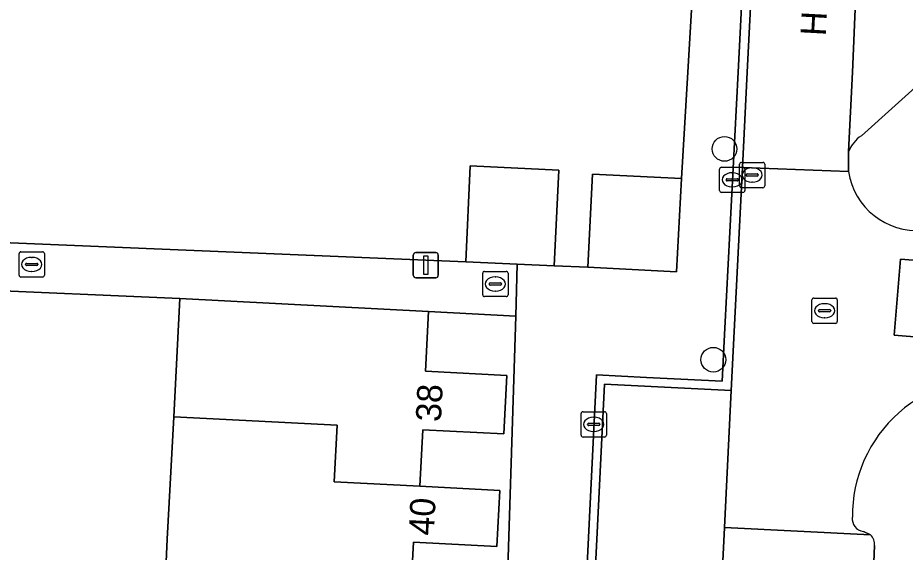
# Model space of a CAD drawing. Extents: x 162989 to 165008, y 383432 to 384338.
# Drawn here: x 164423.42 to 164458.56, y 383731.01 to 383752.16 of the extents above; entities that cross this region are included whole.
import ezdxf

# ---------------------------------------------------------------- set-up
doc = ezdxf.new("R2010")
doc.units = 0
for name, color, linetype in [('IMGEO_Boom', 7, 'Continuous'), ('IMGEO_Erf', 7, 'Continuous'), ('IMGEO_Kolk', 7, 'Continuous'), ('IMGEO_Lichtmast', 7, 'Continuous'), ('IMGEO_Muur', 7, 'Continuous'), ('IMGEO_Openbare_ruimte_label', 7, 'Continuous'), ('IMGEO_Pand', 7, 'Continuous'), ('IMGEO_Pand_nummerreeks', 7, 'Continuous'), ('IMGEO_Parkeervlak_open', 7, 'Continuous'), ('IMGEO_Rijbaan_lokaal_open', 7, 'Continuous'), ('IMGEO_Rioolput', 7, 'Continuous'), ('IMGEO_Voetpad_open', 7, 'Continuous')]:
    doc.layers.add(name, color=color, linetype=linetype)

msp = doc.modelspace()

# ---------------------------------------------------------------- linework, layer by layer
at = {"layer": 'IMGEO_Boom'}
for centre in [(164451.404, 383746.97), (164450.961, 383738.63)]:
    msp.add_circle(centre, 0.489, dxfattribs=at)
at = {"layer": 'IMGEO_Erf'}
for points in [[(164415.529, 383743.571), (164441.155, 383742.509), (164441.339, 383746.3), (164444.837, 383746.131), (164444.654, 383742.339), (164445.987, 383742.286), (164446.179, 383745.975), (164449.699, 383745.793), (164449.947, 383750), (164450.213, 383754.502), (164445.46, 383754.732), (164440.522, 383754.971), (164440.679, 383758.224), (164438.927, 383758.309), (164436.821, 383758.411), (164436.664, 383755.169), (164431.894, 383755.4), (164427.424, 383755.616), (164425.072, 383755.73), (164424.923, 383752.656), (164420.371, 383752.876)], [(164429.245, 383729.467), (164429.339, 383731.531), (164429.6, 383736.367), (164429.842, 383741.053), (164421.31, 383741.415)], [(164442.73, 383727.485), (164443.14, 383740.354), (164439.681, 383740.544), (164439.558, 383738.171), (164442.791, 383738.003), (164442.671, 383735.694), (164439.459, 383735.86), (164439.344, 383733.625), (164442.509, 383733.46), (164442.394, 383731.239), (164439.085, 383731.41), (164438.959, 383728.969)]]:
    msp.add_lwpolyline(points, dxfattribs=at)
at = {"layer": 'IMGEO_Kolk'}
for p, q in [((164452.074, 383746.436), (164452.926, 383746.436)), ((164451.209, 383745.321), (164451.209, 383746.173)), ((164451.284, 383746.247), (164452.136, 383746.247)), ((164451.999, 383745.51), (164451.999, 383746.362)), ((164452.21, 383746.173), (164452.21, 383745.321)), ((164452.487, 383746.216), (164452.512, 383746.216)), ((164453, 383746.362), (164453, 383745.51)), ((164451.468, 383745.741), (164451.468, 383745.753)), ((164451.511, 383745.79), (164451.909, 383745.79)), ((164451.697, 383746.027), (164451.722, 383746.027)), ((164451.952, 383745.753), (164451.952, 383745.741)), ((164452.258, 383745.93), (164452.258, 383745.942)), ((164452.696, 383745.893), (164452.298, 383745.893)), ((164452.301, 383745.979), (164452.699, 383745.979)), ((164452.742, 383745.942), (164452.742, 383745.93)), ((164451.906, 383745.704), (164451.508, 383745.704)), ((164451.72, 383745.467), (164451.695, 383745.467)), ((164452.926, 383745.436), (164452.074, 383745.436)), ((164452.51, 383745.656), (164452.485, 383745.656)), ((164452.136, 383745.247), (164451.284, 383745.247)), ((164423.471, 383741.974), (164423.471, 383742.826)), ((164423.546, 383742.9), (164424.398, 383742.9)), ((164423.959, 383742.68), (164423.984, 383742.68)), ((164424.472, 383742.826), (164424.472, 383741.974)), ((164423.73, 383742.394), (164423.73, 383742.406)), ((164424.168, 383742.357), (164423.77, 383742.357)), ((164423.773, 383742.443), (164424.171, 383742.443)), ((164424.214, 383742.406), (164424.214, 383742.394)), ((164424.398, 383741.9), (164423.546, 383741.9)), ((164423.982, 383742.12), (164423.957, 383742.12)), ((164441.831, 383741.2), (164441.831, 383742.052)), ((164441.906, 383742.126), (164442.758, 383742.126)), ((164442.319, 383741.906), (164442.344, 383741.906)), ((164442.832, 383742.052), (164442.832, 383741.2)), ((164442.09, 383741.62), (164442.09, 383741.632)), ((164442.528, 383741.583), (164442.13, 383741.583)), ((164442.133, 383741.669), (164442.531, 383741.669)), ((164442.574, 383741.632), (164442.574, 383741.62)), ((164442.342, 383741.346), (164442.317, 383741.346)), ((164442.758, 383741.126), (164441.906, 383741.126)), ((164445.726, 383735.646), (164445.726, 383736.498)), ((164445.801, 383736.572), (164446.653, 383736.572)), ((164446.214, 383736.352), (164446.239, 383736.352)), ((164446.727, 383736.498), (164446.727, 383735.646)), ((164445.985, 383736.066), (164445.985, 383736.078)), ((164446.423, 383736.029), (164446.025, 383736.029)), ((164446.028, 383736.115), (164446.426, 383736.115)), ((164446.469, 383736.078), (164446.469, 383736.066)), ((164446.653, 383735.572), (164445.801, 383735.572)), ((164446.237, 383735.792), (164446.212, 383735.792))]:
    msp.add_line(p, q, dxfattribs=at)
for points in [[(164452.074, 383746.436), (164452.926, 383746.436)], [(164451.209, 383745.321), (164451.209, 383746.173)], [(164451.284, 383746.247), (164452.136, 383746.247)], [(164451.999, 383745.51), (164451.999, 383746.362)], [(164452.21, 383746.173), (164452.21, 383745.321)], [(164453, 383746.362), (164453, 383745.51)], [(164452.926, 383745.436), (164452.074, 383745.436)], [(164452.136, 383745.247), (164451.284, 383745.247)], [(164423.471, 383741.974), (164423.471, 383742.826)], [(164423.546, 383742.9), (164424.398, 383742.9)], [(164424.472, 383742.826), (164424.472, 383741.974)], [(164424.398, 383741.9), (164423.546, 383741.9)], [(164441.831, 383741.2), (164441.831, 383742.052)], [(164441.906, 383742.126), (164442.758, 383742.126)], [(164442.832, 383742.052), (164442.832, 383741.2)], [(164442.758, 383741.126), (164441.906, 383741.126)], [(164445.726, 383735.646), (164445.726, 383736.498)], [(164445.801, 383736.572), (164446.653, 383736.572)], [(164446.727, 383736.498), (164446.727, 383735.646)], [(164446.653, 383735.572), (164445.801, 383735.572)]]:
    msp.add_lwpolyline(points, dxfattribs=at)
for centre, radius, start, end in [((164452.076, 383746.36), 0.0765, 91.552, 178.448), ((164452.076, 383746.36), 0.0765, 91.552, 178.448), ((164452.924, 383746.36), 0.0765, 1.552, 88.448), ((164452.924, 383746.36), 0.0765, 1.552, 88.448), ((164451.286, 383746.171), 0.0765, 91.552, 178.448), ((164451.286, 383746.171), 0.0765, 91.552, 178.448), ((164452.134, 383746.171), 0.0765, 1.552, 88.448), ((164452.134, 383746.171), 0.0765, 1.552, 88.448), ((164451.508, 383745.75), 0.0403, 85.8775, 175.7526), ((164451.505, 383745.74), 0.0366, 178.938, 274.7102), ((164451.909, 383745.747), 0.043, 264.8664, 352.4533), ((164451.913, 383745.752), 0.0386, 1.7309, 96.639), ((164452.298, 383745.939), 0.0403, 85.8775, 175.7526), ((164452.295, 383745.929), 0.0366, 178.938, 274.7102), ((164452.699, 383745.936), 0.043, 264.8664, 352.4533), ((164452.703, 383745.941), 0.0386, 1.7309, 96.639), ((164452.076, 383745.512), 0.0765, 181.552, 268.448), ((164452.076, 383745.512), 0.0765, 181.552, 268.448), ((164452.924, 383745.512), 0.0765, 271.552, 358.448), ((164452.924, 383745.512), 0.0765, 271.552, 358.448), ((164451.286, 383745.323), 0.0765, 181.552, 268.448), ((164451.286, 383745.323), 0.0765, 181.552, 268.448), ((164452.134, 383745.323), 0.0765, 271.552, 358.448), ((164452.134, 383745.323), 0.0765, 271.552, 358.448), ((164423.548, 383742.824), 0.0765, 91.552, 178.448), ((164423.548, 383742.824), 0.0765, 91.552, 178.448), ((164424.396, 383742.824), 0.0765, 1.552, 88.448), ((164424.396, 383742.824), 0.0765, 1.552, 88.448), ((164423.77, 383742.403), 0.0403, 85.8775, 175.7526), ((164423.767, 383742.393), 0.0366, 178.938, 274.7102), ((164424.171, 383742.4), 0.043, 264.8664, 352.4533), ((164424.175, 383742.405), 0.0386, 1.7309, 96.639), ((164423.548, 383741.976), 0.0765, 181.552, 268.448), ((164423.548, 383741.976), 0.0765, 181.552, 268.448), ((164424.396, 383741.976), 0.0765, 271.552, 358.448), ((164424.396, 383741.976), 0.0765, 271.552, 358.448), ((164441.908, 383742.05), 0.0765, 91.552, 178.448), ((164441.908, 383742.05), 0.0765, 91.552, 178.448), ((164442.756, 383742.05), 0.0765, 1.552, 88.448), ((164442.756, 383742.05), 0.0765, 1.552, 88.448), ((164442.13, 383741.629), 0.0403, 85.8775, 175.7526), ((164442.127, 383741.619), 0.0366, 178.938, 274.7102), ((164442.531, 383741.626), 0.043, 264.8664, 352.4533), ((164442.535, 383741.631), 0.0386, 1.7309, 96.639), ((164441.908, 383741.202), 0.0765, 181.552, 268.448), ((164441.908, 383741.202), 0.0765, 181.552, 268.448), ((164442.756, 383741.202), 0.0765, 271.552, 358.448), ((164442.756, 383741.202), 0.0765, 271.552, 358.448), ((164445.803, 383736.496), 0.0765, 91.552, 178.448), ((164445.803, 383736.496), 0.0765, 91.552, 178.448), ((164446.651, 383736.496), 0.0765, 1.552, 88.448), ((164446.651, 383736.496), 0.0765, 1.552, 88.448), ((164446.025, 383736.075), 0.0403, 85.8775, 175.7526), ((164446.022, 383736.065), 0.0366, 178.938, 274.7102), ((164446.426, 383736.072), 0.043, 264.8664, 352.4533), ((164446.43, 383736.077), 0.0386, 1.7309, 96.639), ((164445.803, 383735.648), 0.0765, 181.552, 268.448), ((164445.803, 383735.648), 0.0765, 181.552, 268.448), ((164446.651, 383735.648), 0.0765, 271.552, 358.448), ((164446.651, 383735.648), 0.0765, 271.552, 358.448)]:
    msp.add_arc(centre, radius, start, end, dxfattribs=at)
for centre, major_axis, ratio, start_param, end_param in [((164452.486, 383745.936), (-0.387, 0.002), 0.722429, 4.712389, 7.853982), ((164452.511, 383745.936), (-0.39, 0.002), 0.717154, 1.570796, 4.712389), ((164451.696, 383745.747), (-0.387, 0.002), 0.722429, 4.712389, 7.853982), ((164451.721, 383745.747), (-0.39, 0.002), 0.717154, 1.570796, 4.712389), ((164423.958, 383742.4), (-0.387, 0.002), 0.722429, 4.712389, 7.853982), ((164423.983, 383742.4), (-0.39, 0.002), 0.717154, 1.570796, 4.712389), ((164442.318, 383741.626), (-0.387, 0.002), 0.722429, 4.712389, 7.853982), ((164442.343, 383741.626), (-0.39, 0.002), 0.717154, 1.570796, 4.712389), ((164446.213, 383736.072), (-0.387, 0.002), 0.722429, 4.712389, 7.853982), ((164446.238, 383736.072), (-0.39, 0.002), 0.717154, 1.570796, 4.712389)]:
    msp.add_ellipse(centre, major_axis=major_axis, ratio=ratio, start_param=start_param, end_param=end_param, dxfattribs=at)
at = {"layer": 'IMGEO_Lichtmast'}
for p, q in [((164439.081, 383741.971), (164439.081, 383742.771)), ((164439.081, 383742.771), (164439.081, 383741.971)), ((164439.181, 383742.871), (164439.971, 383742.871)), ((164439.971, 383742.871), (164439.181, 383742.871)), ((164440.071, 383742.771), (164440.071, 383741.971)), ((164440.071, 383741.971), (164440.071, 383742.771)), ((164439.971, 383741.871), (164439.181, 383741.871)), ((164439.181, 383741.871), (164439.971, 383741.871))]:
    msp.add_line(p, q, dxfattribs=at)
msp.add_lwpolyline([(164439.501, 383742.746), (164439.651, 383742.746), (164439.651, 383741.996), (164439.501, 383741.996), (164439.501, 383742.746)], dxfattribs=at)
for centre, start, end in [((164439.181, 383742.771), 90, 180), ((164439.181, 383742.771), 90, 180), ((164439.971, 383742.771), 0, 90), ((164439.971, 383742.771), 360, 90), ((164439.181, 383741.971), 180, 270), ((164439.181, 383741.971), 180, 270), ((164439.971, 383741.971), 270, 0), ((164439.971, 383741.971), 270, 0)]:
    msp.add_arc(centre, 0.1, start, end, dxfattribs=at)
at = {"layer": 'IMGEO_Muur'}
msp.add_lwpolyline([(164453.018, 383764.265), (164452.677, 383764.285), (164451.942, 383750), (164451.421, 383739.875), (164451.313, 383737.776), (164448.318, 383737.931), (164446.336, 383738.034), (164445.823, 383727.577), (164445.705, 383725.181), (164444.948, 383709.752), (164448.047, 383709.634), (164447.887, 383705.375), (164448.207, 383705.364), (164448.304, 383707.855), (164448.372, 383709.592), (164448.389, 383710.03), (164445.289, 383710.181), (164446.656, 383737.662), (164451.672, 383737.418), (164452.117, 383746.236), (164452.307, 383750), (164452.659, 383756.974)], close=True, dxfattribs=at)
at = {"layer": 'IMGEO_Pand'}
for points in [[(164441.155, 383742.509), (164443.194, 383742.41), (164444.654, 383742.339), (164444.837, 383746.131), (164441.339, 383746.3)], [(164445.987, 383742.286), (164449.508, 383742.103), (164449.699, 383745.793), (164446.179, 383745.975)], [(164439.344, 383733.625), (164439.459, 383735.86), (164442.671, 383735.694), (164442.791, 383738.003), (164439.558, 383738.171), (164439.681, 383740.544), (164429.842, 383741.053), (164429.6, 383736.367), (164436.064, 383736.035), (164435.948, 383733.802)], [(164442.509, 383733.46), (164439.344, 383733.625), (164435.948, 383733.802), (164436.064, 383736.035), (164429.6, 383736.367), (164429.339, 383731.531), (164429.245, 383729.467), (164432.48, 383729.301), (164438.959, 383728.969), (164439.085, 383731.41), (164442.394, 383731.239)]]:
    msp.add_lwpolyline(points, close=True, dxfattribs=at)
at = {"layer": 'IMGEO_Parkeervlak_open'}
for points in [[(164457.521, 383774.867), (164457.488, 383774.081), (164456.472, 383750), (164456.32, 383746.862)], [(164456.822, 383747.488), (164459.632, 383750), (164460.122, 383750.438)]]:
    msp.add_lwpolyline(points, dxfattribs=at)
msp.add_lwpolyline([(164450.284, 383709.525), (164451.402, 383731.991), (164451.672, 383737.418), (164446.656, 383737.662), (164445.289, 383710.181), (164448.389, 383710.03), (164448.372, 383709.592)], close=True, dxfattribs=at)
msp.add_arc((164457.549, 383746.391), 1.316, 123.5297, 159.0168, dxfattribs=at)
at = {"layer": 'IMGEO_Rijbaan_lokaal_open'}
for points in [[(164453.122, 383769.665), (164453.196, 383767.88), (164453.018, 383764.265), (164452.659, 383756.974), (164452.307, 383750), (164452.117, 383746.236), (164456.317, 383746.081), (164456.32, 383746.862), (164456.472, 383750), (164457.488, 383774.081)], [(164456.317, 383746.081), (164452.117, 383746.236), (164451.672, 383737.418), (164451.402, 383731.991), (164457.189, 383731.703), (164456.905, 383731.837)], [(164457.189, 383731.703), (164451.402, 383731.991), (164450.284, 383709.525), (164450.963, 383709.501)], [(164456.03, 383724.648), (164457.077, 383724.605), (164457.314, 383730.623), (164457.34, 383731.274)]]:
    msp.add_lwpolyline(points, dxfattribs=at)
for points in [[(164461.166, 383739.346), (164461.379, 383742.368), (164458.368, 383742.603), (164458.122, 383739.603)], [(164461.166, 383739.346), (164458.122, 383739.603), (164458.368, 383742.603), (164461.379, 383742.368)]]:
    msp.add_lwpolyline(points, close=True, dxfattribs=at)
for centre, radius, start, end in [((164459.021, 383746.477), 2.733, 188.3271, 274.9878), ((164461.942, 383732.436), 5.476, 82.7735, 180.4), ((164456.968, 383732.339), 0.506, 173.2641, 262.8245), ((164456.833, 383731.337), 0.51, 352.9388, 45.8435)]:
    msp.add_arc(centre, radius, start, end, dxfattribs=at)
at = {"layer": 'IMGEO_Rioolput'}
for p, q in [((164454.867, 383740.142), (164454.867, 383740.994)), ((164454.942, 383741.068), (164455.794, 383741.068)), ((164455.355, 383740.848), (164455.38, 383740.848)), ((164455.868, 383740.994), (164455.868, 383740.142)), ((164455.126, 383740.562), (164455.126, 383740.574)), ((164455.564, 383740.525), (164455.166, 383740.525)), ((164455.169, 383740.611), (164455.567, 383740.611)), ((164455.61, 383740.574), (164455.61, 383740.562)), ((164455.378, 383740.288), (164455.353, 383740.288)), ((164455.794, 383740.068), (164454.942, 383740.068))]:
    msp.add_line(p, q, dxfattribs=at)
for points in [[(164454.867, 383740.142), (164454.867, 383740.994)], [(164454.942, 383741.068), (164455.794, 383741.068)], [(164455.868, 383740.994), (164455.868, 383740.142)], [(164455.794, 383740.068), (164454.942, 383740.068)]]:
    msp.add_lwpolyline(points, dxfattribs=at)
for centre, radius, start, end in [((164454.944, 383740.992), 0.0765, 91.552, 178.448), ((164454.944, 383740.992), 0.0765, 91.552, 178.448), ((164455.792, 383740.992), 0.0765, 1.552, 88.448), ((164455.792, 383740.992), 0.0765, 1.552, 88.448), ((164455.166, 383740.571), 0.0403, 85.8775, 175.7526), ((164455.163, 383740.561), 0.0366, 178.938, 274.7102), ((164455.567, 383740.568), 0.043, 264.8664, 352.4533), ((164455.571, 383740.573), 0.0386, 1.7309, 96.639), ((164454.944, 383740.144), 0.0765, 181.552, 268.448), ((164454.944, 383740.144), 0.0765, 181.552, 268.448), ((164455.792, 383740.144), 0.0765, 271.552, 358.448), ((164455.792, 383740.144), 0.0765, 271.552, 358.448)]:
    msp.add_arc(centre, radius, start, end, dxfattribs=at)
for centre, major_axis, ratio, start_param, end_param in [((164455.354, 383740.568), (-0.387, 0.002), 0.722429, 4.712389, 7.853982), ((164455.379, 383740.568), (-0.39, 0.002), 0.717154, 1.570796, 4.712389)]:
    msp.add_ellipse(centre, major_axis=major_axis, ratio=ratio, start_param=start_param, end_param=end_param, dxfattribs=at)
at = {"layer": 'IMGEO_Voetpad_open'}
for points in [[(164445.823, 383727.577), (164446.336, 383738.034), (164448.318, 383737.931), (164451.313, 383737.776), (164451.421, 383739.875), (164451.942, 383750), (164452.677, 383764.285), (164453.018, 383764.265), (164453.196, 383767.88), (164453.122, 383769.665)], [(164450.817, 383767.317), (164450.688, 383764.303), (164450.213, 383754.502), (164449.947, 383750), (164449.699, 383745.793), (164449.508, 383742.103), (164445.987, 383742.286), (164444.654, 383742.339), (164443.194, 383742.41), (164443.14, 383740.354), (164442.73, 383727.485)], [(164460.122, 383750.438), (164459.632, 383750), (164456.822, 383747.488)], [(164456.32, 383746.862), (164456.317, 383746.081)], [(164457.34, 383731.274), (164457.314, 383730.623), (164459.476, 383730.497), (164464.159, 383730.27), (164464.303, 383732.898), (164463.347, 383732.944)], [(164456.905, 383731.837), (164457.189, 383731.703)]]:
    msp.add_lwpolyline(points, dxfattribs=at)
msp.add_lwpolyline([(164443.194, 383742.41), (164441.155, 383742.509), (164415.529, 383743.571), (164415.282, 383738.463), (164415.24, 383737.393), (164415.2, 383736.602), (164417.388, 383736.51), (164417.459, 383738.209), (164417.635, 383741.605), (164421.31, 383741.415), (164429.842, 383741.053), (164439.681, 383740.544), (164443.14, 383740.354)], close=True, dxfattribs=at)
for centre, radius, start, end in [((164457.549, 383746.391), 1.316, 123.5297, 159.0168), ((164459.021, 383746.477), 2.733, 188.3271, 274.9878), ((164461.942, 383732.436), 5.476, 82.7735, 180.4), ((164456.968, 383732.339), 0.506, 173.2641, 262.8245), ((164456.833, 383731.337), 0.51, 352.9388, 45.8435)]:
    msp.add_arc(centre, radius, start, end, dxfattribs=at)

# ---------------------------------------------------------------- texts
at = {"layer": 'IMGEO_Openbare_ruimte_label'}
msp.add_text('Heerkensveld', height=1, rotation=86.9059, dxfattribs=at).set_placement((164455.41, 383751.42))
at = {"layer": 'IMGEO_Pand_nummerreeks'}
for s, rotation, p in [('38', 87.025, (164440.172, 383736.157)), ('40', 87.038, (164439.892, 383731.657))]:
    msp.add_text(s, height=1, rotation=rotation, dxfattribs=at).set_placement(p)

doc.saveas('drawing.dxf')
